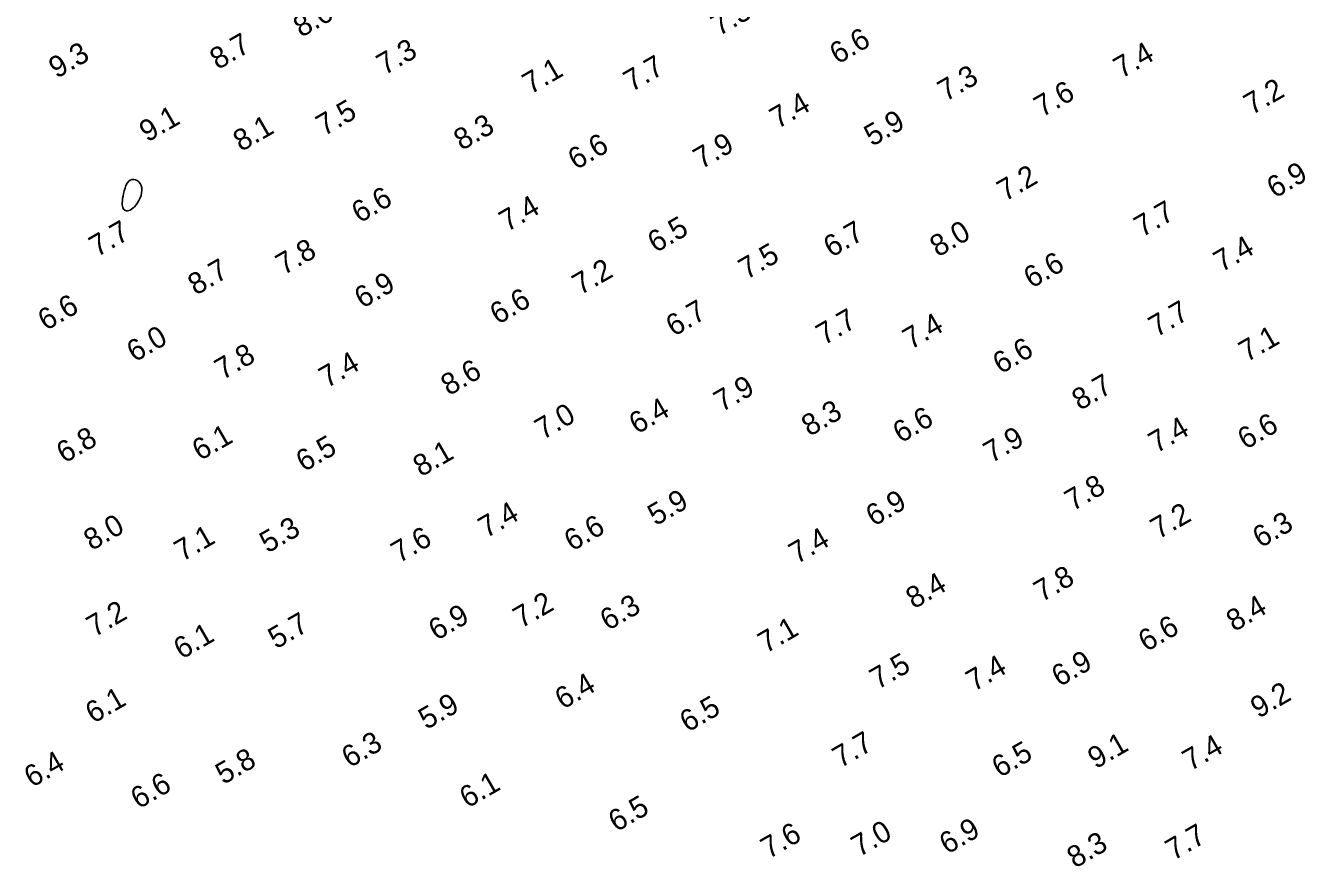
# Model space of a CAD drawing. Extents: x 3024098 to 3056816, y 418252 to 509144.
# Drawn here: x 3037294.9 to 3037592.6, y 419344.3 to 419541.3 of the extents above; entities that cross this region are included whole.
import ezdxf

# ---------------------------------------------------------------- set-up
doc = ezdxf.new("R2010")
doc.units = 0
doc.layers.add('V-CHAN-CONT-EL10', color=7, linetype='Continuous')
doc.layers.add('V-TOPO-SOUN-0911', color=7, linetype='Continuous')

msp = doc.modelspace()

# ---------------------------------------------------------------- linework, layer by layer
at = {"layer": 'V-CHAN-CONT-EL10'}
msp.add_lwpolyline([(3037319.78, 419505.19), (3037320.2, 419505.22), (3037320.63, 419505.12), (3037321.05, 419504.92), (3037321.42, 419504.61), (3037321.75, 419504.23), (3037321.99, 419503.77), (3037322.14, 419503.24), (3037322.18, 419502.68), (3037322.11, 419502.08), (3037321.96, 419501.47), (3037321.73, 419500.87), (3037321.45, 419500.28), (3037321.13, 419499.73), (3037320.79, 419499.23), (3037320.43, 419498.81), (3037320.08, 419498.47), (3037319.73, 419498.21), (3037319.4, 419498.02), (3037319.09, 419497.91), (3037318.8, 419497.86), (3037318.53, 419497.87), (3037318.29, 419497.93), (3037318.08, 419498.04), (3037317.91, 419498.19), (3037317.77, 419498.4), (3037317.67, 419498.64), (3037317.6, 419498.94), (3037317.57, 419499.29), (3037317.57, 419499.71), (3037317.6, 419500.17), (3037317.65, 419500.71), (3037317.74, 419501.3), (3037317.87, 419501.93), (3037318.02, 419502.57), (3037318.21, 419503.2), (3037318.44, 419503.79), (3037318.71, 419504.3), (3037319.02, 419504.73), (3037319.38, 419505.03)], close=True, dxfattribs=at)

# ---------------------------------------------------------------- texts
at = {"layer": 'V-TOPO-SOUN-0911'}
for s, p in [('8.0', (3037359.48, 419538.33)), ('7.3', (3037457.3, 419538.66)), ('8.7', (3037339.94, 419530.79)), ('6.6', (3037485.08, 419532.04)), ('9.3', (3037302.21, 419528.72)), ('7.3', (3037378.98, 419529.51)), ('7.4', (3037551.55, 419528.72)), ('7.1', (3037413.15, 419525.03)), ('7.7', (3037436.82, 419525.6)), ('7.3', (3037510.38, 419523.34)), ('7.6', (3037532.95, 419519.64)), ('7.2', (3037582.07, 419520.19)), ('7.4', (3037471.04, 419516.94)), ('9.1', (3037323.42, 419513.81)), ('7.5', (3037364.8, 419515.24)), ('5.9', (3037493.16, 419512.81)), ('8.1', (3037345.4, 419511.61)), ('8.3', (3037397.06, 419511.86)), ('6.6', (3037423.8, 419507.33)), ('7.9', (3037453.16, 419507.49)), ('7.2', (3037524.29, 419499.95)), ('6.9', (3037587.45, 419500.67)), ('6.6', (3037373.14, 419494.87)), ('7.4', (3037407.69, 419492.83)), ('7.7', (3037556.38, 419491.55)), ('7.7', (3037311.66, 419486.92)), ('6.5', (3037442.46, 419487.91)), ('6.7', (3037483.64, 419486.82)), ('8.0', (3037508.56, 419486.92)), ('7.4', (3037574.98, 419483.38)), ('7.8', (3037355.36, 419482.69)), ('7.5', (3037463.75, 419481.64)), ('8.7', (3037334.79, 419477.97)), ('7.2', (3037424.82, 419478)), ('6.6', (3037530.52, 419479.58)), ('6.9', (3037373.8, 419474.88)), ('6.6', (3037405.52, 419471.11)), ('6.6', (3037299.68, 419469.67)), ('6.7', (3037446.73, 419468.32)), ('7.7', (3037559.76, 419468.16)), ('7.7', (3037481.9, 419466.29)), ('7.4', (3037502.21, 419465.27)), ('6.0', (3037320.47, 419462.31)), ('6.6', (3037523.27, 419459.53)), ('7.1', (3037580.9, 419462.33)), ('7.8', (3037341.06, 419458.15)), ('7.4', (3037365.5, 419456.25)), ('8.6', (3037394.04, 419454.45)), ('7.9', (3037457.95, 419450.64)), ('8.7', (3037541.81, 419451)), ('6.4', (3037438.1, 419445.45)), ('8.3', (3037478.49, 419444.93)), ('7.0', (3037416.04, 419444.14)), ('6.6', (3037499.88, 419443.36)), ('6.6', (3037580.62, 419441.85)), ('6.8', (3037304.02, 419438.63)), ('6.1', (3037335.79, 419439.23)), ('7.9', (3037521.11, 419438.69)), ('7.4', (3037559.76, 419440.99)), ('6.5', (3037360.11, 419436.63)), ('8.1', (3037387.53, 419435.46)), ('7.8', (3037540.14, 419427.44)), ('5.9', (3037442.47, 419424)), ('6.9', (3037493.55, 419423.86)), ('7.4', (3037402.8, 419421.11)), ('7.2', (3037560.22, 419420.85)), ('8.0', (3037310.4, 419418.19)), ('5.3', (3037351.59, 419417.6)), ('6.6', (3037422.91, 419418.03)), ('6.3', (3037584.13, 419418.81)), ('7.1', (3037331.62, 419415.64)), ('7.6', (3037382.39, 419415.27)), ('7.4', (3037475.54, 419415.07)), ('7.8', (3037532.89, 419406.15)), ('8.4', (3037502.93, 419404.54)), ('7.2', (3037410.97, 419400.01)), ('7.2', (3037311.04, 419397.95)), ('6.9', (3037391.15, 419397.13)), ('6.3', (3037431.31, 419399.45)), ('8.4', (3037577.96, 419399.23)), ('5.7', (3037353.59, 419395.16)), ('7.1', (3037468.3, 419394.15)), ('6.6', (3037557.36, 419394.51)), ('6.1', (3037331.46, 419392.74)), ('7.5', (3037494.49, 419385.68)), ('7.4', (3037517.01, 419385.22)), ('6.9', (3037537.05, 419386.3)), ('6.4', (3037420.75, 419381.02)), ('9.2', (3037583.64, 419378.92)), ('6.1', (3037310.79, 419377.72)), ('5.9', (3037388.79, 419376.29)), ('6.5', (3037449.97, 419375.67)), ('6.3', (3037370.81, 419367.34)), ('7.7', (3037485.74, 419367.3)), ('6.5', (3037523.07, 419365.04)), ('9.1', (3037545.53, 419367.09)), ('7.4', (3037567.7, 419366.61)), ('6.4', (3037296.44, 419362.74)), ('5.8', (3037341.25, 419363.43)), ('6.6', (3037321.4, 419357.7)), ('6.1', (3037398.42, 419357.9)), ('6.5', (3037433.27, 419352.34)), ('7.6', (3037468.94, 419346.02)), ('7.0', (3037490.15, 419346.5)), ('6.9', (3037510.77, 419347.09)), ('8.3', (3037540.66, 419343.84)), ('7.7', (3037563.73, 419345.65))]:
    msp.add_text(s, height=5, rotation=30, dxfattribs=at).set_placement(p)

doc.saveas('drawing.dxf')
